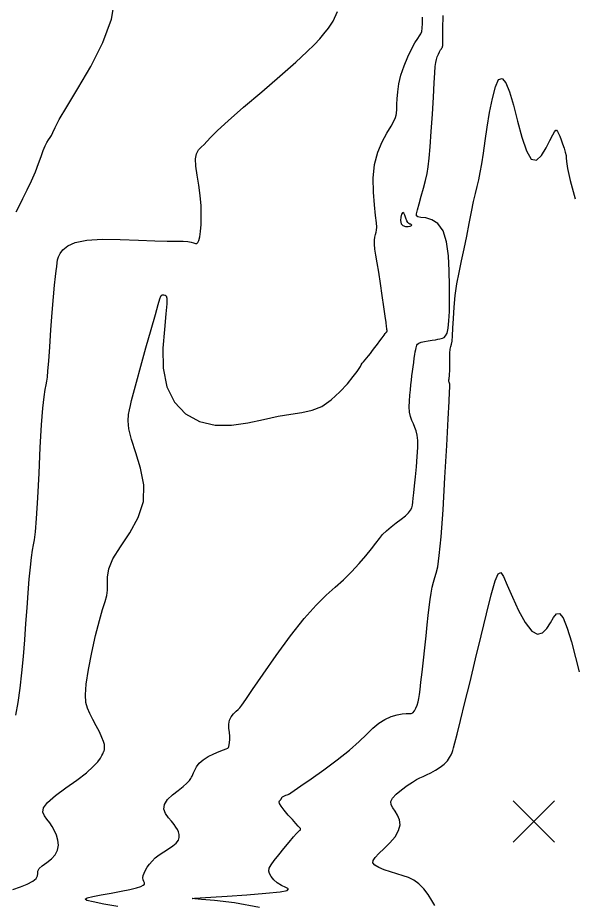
# Model space of a CAD drawing. Extents: x 2566142 to 2571431, y 418755 to 421584.
# Drawn here: x 2569642.8 to 2569843.1, y 419480.8 to 419800.8 of the extents above; entities that cross this region are included whole.
import ezdxf

# ---------------------------------------------------------------- set-up
doc = ezdxf.new("R2010")
doc.units = 0
for name, color, linetype in [('Contour_ADS_Major', 7, 'Continuous'), ('Contour_ADS_Minor', 7, 'Continuous'), ('Contour_ADS_Spot_Elevation', 7, 'Continuous')]:
    doc.layers.add(name, color=color, linetype=linetype)

# ---------------------------------------------------------------- blocks, each defined once
blk = doc.blocks.new('S750')
at = {"layer": 'Contour_ADS_Spot_Elevation'}
for p, q in [((-0.5, 0.498), (0.5, -0.498)), ((-0.498, -0.5), (0.498, 0.5))]:
    blk.add_line(p, q, dxfattribs=at)

msp = doc.modelspace()

# ---------------------------------------------------------------- linework, layer by layer
at = {"layer": 'Contour_ADS_Major'}
for points in [[(2569787.82, 419733.68), (2569788.58, 419736.4), (2569789.37, 419739.31), (2569790.08, 419742.09), (2569790.63, 419744.55), (2569791.05, 419747.05), (2569791.4, 419750.11), (2569791.76, 419754.25), (2569792.15, 419759.74), (2569792.56, 419765.98), (2569792.95, 419772.11), (2569793.26, 419777.31), (2569793.47, 419780.95), (2569793.63, 419783.26), (2569793.79, 419784.71), (2569794.02, 419785.74), (2569794.34, 419786.73), (2569794.74, 419787.69), (2569795.15, 419788.55), (2569795.52, 419789.22), (2569795.81, 419789.67), (2569796.03, 419789.96), (2569796.17, 419790.18), (2569796.26, 419790.42), (2569796.31, 419790.78), (2569796.32, 419791.29), (2569796.32, 419791.98), (2569796.32, 419792.9), (2569796.32, 419794.24), (2569796.35, 419796.84), (2569796.47, 419801.68)], [(2569719.28, 419542.82), (2569719.09, 419544.29), (2569719.03, 419545.77), (2569719.25, 419547.18), (2569719.86, 419548.44), (2569720.73, 419549.54), (2569721.66, 419550.44), (2569722.45, 419551.14), (2569723.04, 419551.72), (2569723.78, 419552.69), (2569725.13, 419554.66), (2569727.57, 419558.25), (2569731.39, 419563.8), (2569736.18, 419570.6), (2569741.35, 419577.64), (2569746.3, 419583.95), (2569750.57, 419588.77), (2569754.22, 419592.37), (2569757.45, 419595.25), (2569760.44, 419597.93), (2569763.34, 419600.8), (2569766.07, 419603.75), (2569768.52, 419606.59), (2569770.56, 419609.1), (2569772.13, 419611.15), (2569773.41, 419612.81), (2569774.61, 419614.24), (2569775.98, 419615.61), (2569777.67, 419617.03), (2569779.52, 419618.46), (2569781.33, 419619.82), (2569782.86, 419621.06), (2569783.96, 419622.11), (2569784.67, 419623.04), (2569785.1, 419623.94), (2569785.36, 419624.89), (2569785.53, 419626), (2569785.69, 419627.41), (2569785.86, 419629.29), (2569786.1, 419631.82), (2569786.43, 419635.07), (2569786.8, 419638.72), (2569787.11, 419642.38), (2569787.29, 419645.64), (2569787.27, 419648.19), (2569787.07, 419650.14), (2569786.72, 419651.65), (2569786.25, 419652.94), (2569785.7, 419654.17), (2569785.13, 419655.44), (2569784.64, 419656.84), (2569784.31, 419658.47), (2569784.19, 419660.36), (2569784.25, 419662.43), (2569784.41, 419664.54), (2569784.62, 419666.54), (2569784.81, 419668.33), (2569785, 419669.97), (2569785.18, 419671.54), (2569785.38, 419673.12), (2569785.6, 419674.76), (2569785.83, 419676.4), (2569786.05, 419677.92), (2569786.25, 419679.23), (2569786.41, 419680.26), (2569786.55, 419681.03), (2569786.68, 419681.63), (2569786.81, 419682.13), (2569786.96, 419682.59), (2569787.23, 419683.01), (2569787.71, 419683.38), (2569788.51, 419683.71), (2569789.67, 419683.99), (2569791.05, 419684.23), (2569792.45, 419684.43), (2569793.67, 419684.59), (2569794.58, 419684.74), (2569795.23, 419684.87), (2569795.74, 419685.02), (2569796.23, 419685.19), (2569796.77, 419685.45), (2569797.33, 419685.98), (2569797.86, 419687), (2569798.29, 419688.73), (2569798.57, 419691.36), (2569798.72, 419694.83), (2569798.77, 419699.07), (2569798.74, 419703.99), (2569798.65, 419709.42), (2569798.34, 419714.91), (2569797.66, 419719.92), (2569796.44, 419723.91), (2569794.6, 419726.5), (2569792.41, 419727.92), (2569790.24, 419728.55), (2569788.46, 419728.77), (2569787.33, 419728.94), (2569786.83, 419729.3), (2569786.83, 419730.08), (2569787.2, 419731.5), (2569787.82, 419733.68)], [(2569678.99, 419479.93), (2569673.9, 419480.82), (2569670.02, 419481.59), (2569667.79, 419482.18), (2569667.16, 419482.64), (2569667.93, 419483.06), (2569669.94, 419483.53), (2569672.94, 419484.11), (2569676.49, 419484.77), (2569680.1, 419485.45), (2569683.28, 419486.1), (2569685.64, 419486.67), (2569687.21, 419487.17), (2569688.13, 419487.63), (2569688.53, 419488.07), (2569688.57, 419488.52), (2569688.38, 419489.02), (2569688.14, 419489.6), (2569688.01, 419490.28), (2569688.1, 419491.1), (2569688.42, 419492.03), (2569688.93, 419493.05), (2569689.59, 419494.13), (2569690.37, 419495.24), (2569691.32, 419496.37), (2569692.47, 419497.5), (2569693.87, 419498.61), (2569695.52, 419499.69), (2569697.24, 419500.75), (2569698.83, 419501.8), (2569700.08, 419502.85), (2569700.83, 419503.89), (2569701.13, 419504.92), (2569701.1, 419505.91), (2569700.85, 419506.86), (2569700.47, 419507.74), (2569699.95, 419508.63), (2569699.24, 419509.6), (2569698.32, 419510.71), (2569697.22, 419512.02), (2569696.19, 419513.51), (2569695.59, 419515.13), (2569695.75, 419516.84), (2569696.88, 419518.57), (2569698.68, 419520.28), (2569700.73, 419521.88), (2569702.59, 419523.3), (2569703.93, 419524.48), (2569704.79, 419525.42), (2569705.3, 419526.14), (2569705.58, 419526.66), (2569705.75, 419526.99), (2569705.88, 419527.28), (2569706.05, 419527.65), (2569706.31, 419528.26), (2569706.72, 419529.2), (2569707.38, 419530.38), (2569708.36, 419531.67), (2569709.75, 419532.95), (2569711.56, 419534.1), (2569713.58, 419535.09), (2569715.52, 419535.89), (2569717.1, 419536.47), (2569718.1, 419536.84), (2569718.63, 419537.1), (2569718.87, 419537.36), (2569719.01, 419537.75), (2569719.17, 419538.35), (2569719.34, 419539.18), (2569719.45, 419540.21), (2569719.44, 419541.43), (2569719.28, 419542.82)]]:
    msp.add_lwpolyline(points, dxfattribs=at)
at = {"layer": 'Contour_ADS_Minor'}
for points in [[(2569657.79, 419764.13), (2569660.47, 419768.73), (2569664.5, 419775.28), (2569669.18, 419783.24), (2569673.56, 419791.85), (2569676.7, 419800.37), (2569677.96, 419808.2)], [(2569708.21, 419740.44), (2569707.62, 419744.03), (2569707.16, 419747.24), (2569707.04, 419749.86), (2569707.39, 419751.76), (2569708.13, 419753.1), (2569709.09, 419754.12), (2569710.11, 419755.05), (2569711.14, 419756.13), (2569712.59, 419757.7), (2569714.97, 419760.09), (2569718.8, 419763.63), (2569724.35, 419768.5), (2569730.92, 419774.14), (2569737.52, 419779.8), (2569743.22, 419784.77), (2569747.28, 419788.48), (2569749.99, 419791.17), (2569751.86, 419793.23), (2569753.4, 419795.05), (2569755.04, 419797.05), (2569756.73, 419799.62), (2569758.33, 419803.13)], [(2569699.38, 419662.01), (2569703.44, 419657.87), (2569708.45, 419655.12), (2569714.07, 419653.75), (2569719.98, 419653.71), (2569725.91, 419654.56), (2569731.61, 419655.83), (2569736.84, 419657.01), (2569741.43, 419657.76), (2569745.46, 419658.32), (2569749.13, 419659.12), (2569752.59, 419660.54), (2569755.97, 419662.86), (2569759.13, 419665.73), (2569761.86, 419668.69), (2569763.98, 419671.26), (2569765.35, 419673.07), (2569766.13, 419674.23), (2569766.56, 419674.98), (2569766.87, 419675.53), (2569767.25, 419676.07), (2569767.72, 419676.66), (2569768.26, 419677.3), (2569768.87, 419678), (2569769.51, 419678.79), (2569770.21, 419679.66), (2569770.97, 419680.65), (2569771.81, 419681.74), (2569772.72, 419682.95), (2569773.64, 419684.17), (2569774.47, 419685.29), (2569775.12, 419686.18), (2569775.55, 419686.78), (2569775.79, 419687.11), (2569775.9, 419687.27), (2569775.95, 419687.34), (2569776, 419687.37), (2569776.05, 419687.4), (2569776.11, 419687.45), (2569776.15, 419687.52), (2569776.18, 419687.62), (2569776.2, 419687.78), (2569776.19, 419687.98), (2569776.17, 419688.25), (2569776.13, 419688.64), (2569776.02, 419689.38), (2569775.83, 419690.76), (2569775.5, 419693.07), (2569775.03, 419696.48), (2569774.44, 419700.6), (2569773.81, 419704.94), (2569773.17, 419709.01), (2569772.6, 419712.4), (2569772.13, 419715.14), (2569771.8, 419717.32), (2569771.64, 419719.08), (2569771.67, 419720.5), (2569771.84, 419721.66), (2569772.07, 419722.61), (2569772.29, 419723.42), (2569772.44, 419724.18), (2569772.47, 419725.21), (2569772.36, 419726.85), (2569772.08, 419729.47), (2569771.65, 419733.27), (2569771.27, 419737.92), (2569771.2, 419742.94), (2569771.66, 419747.85), (2569772.83, 419752.26), (2569774.45, 419756.06), (2569776.17, 419759.22), (2569777.66, 419761.71), (2569778.66, 419763.53), (2569779.22, 419764.8), (2569779.48, 419765.67), (2569779.59, 419766.27), (2569779.64, 419766.78), (2569779.69, 419767.37), (2569779.73, 419768.24), (2569779.78, 419769.59), (2569779.87, 419771.54), (2569780.08, 419774.04), (2569780.5, 419776.95), (2569781.23, 419780.14), (2569782.33, 419783.47), (2569783.66, 419786.69), (2569785.04, 419789.56), (2569786.29, 419791.82), (2569787.26, 419793.33), (2569787.97, 419794.29), (2569788.45, 419795.03), (2569788.75, 419795.85), (2569788.91, 419797.03), (2569788.97, 419798.73), (2569788.97, 419801.07)], [(2569787.89, 419556.45), (2569788.15, 419558.34), (2569788.46, 419561), (2569788.88, 419564.6), (2569789.36, 419568.85), (2569789.86, 419573.35), (2569790.33, 419577.72), (2569790.74, 419581.63), (2569791.09, 419585.07), (2569791.43, 419588.09), (2569791.77, 419590.75), (2569792.14, 419593.12), (2569792.55, 419595.22), (2569792.99, 419597.07), (2569793.46, 419598.7), (2569793.96, 419600.29), (2569794.5, 419602.63), (2569795.08, 419606.68), (2569795.71, 419613.39), (2569796.41, 419623.23), (2569797.1, 419634.83), (2569797.74, 419646.37), (2569798.25, 419655.99), (2569798.6, 419662.32), (2569798.8, 419665.81), (2569798.9, 419667.39), (2569798.93, 419667.95), (2569798.93, 419668.26), (2569798.9, 419668.5), (2569798.86, 419668.69), (2569798.8, 419668.84), (2569798.73, 419668.99), (2569798.67, 419669.15), (2569798.61, 419669.32), (2569798.56, 419669.52), (2569798.55, 419669.76), (2569798.56, 419670.06), (2569798.59, 419670.43), (2569798.64, 419670.89), (2569798.7, 419671.47), (2569798.77, 419672.23), (2569798.82, 419673.23), (2569798.86, 419674.55), (2569798.87, 419676.19), (2569798.89, 419677.99), (2569798.93, 419679.71), (2569799.03, 419681.13), (2569799.2, 419682.12), (2569799.43, 419682.99), (2569799.66, 419684.13), (2569799.86, 419685.95), (2569800.01, 419688.73), (2569800.17, 419692.29), (2569800.41, 419696.33), (2569800.82, 419700.56), (2569801.44, 419704.72), (2569802.23, 419708.87), (2569803.13, 419713.08), (2569804.07, 419717.45), (2569804.99, 419722.02), (2569805.87, 419726.57), (2569806.69, 419730.82), (2569807.44, 419734.5), (2569808.12, 419737.44), (2569808.74, 419739.91), (2569809.31, 419742.28), (2569809.86, 419744.92), (2569810.42, 419748.14), (2569811, 419751.96), (2569811.65, 419756.36), (2569812.4, 419761.29), (2569813.26, 419766.61), (2569814.24, 419771.73), (2569815.32, 419775.93), (2569816.49, 419778.52), (2569817.74, 419778.95), (2569819.06, 419777.36), (2569820.45, 419774.04), (2569821.88, 419769.29), (2569823.36, 419763.54), (2569824.91, 419757.68), (2569826.54, 419752.76), (2569828.28, 419749.78), (2569830.14, 419749.45), (2569831.98, 419751.12), (2569833.66, 419753.82), (2569835.05, 419756.55), (2569836.03, 419758.53), (2569836.68, 419759.71), (2569837.12, 419760.23), (2569837.45, 419760.22), (2569837.79, 419759.82), (2569838.16, 419759.08), (2569838.57, 419758.04), (2569839.05, 419756.76), (2569839.6, 419755.29), (2569840.13, 419753.77), (2569840.57, 419752.34), (2569840.84, 419751.16), (2569840.89, 419750.21), (2569840.97, 419748.9)], [(2569642.18, 419730.81), (2569643.27, 419732.86), (2569644.65, 419735.55), (2569646.2, 419738.68), (2569647.76, 419742), (2569649.18, 419745.24), (2569650.32, 419748.18), (2569651.24, 419750.74), (2569652.01, 419752.89), (2569652.68, 419754.59), (2569653.34, 419755.83), (2569653.96, 419756.77), (2569654.53, 419757.56), (2569655.02, 419758.37), (2569655.48, 419759.44), (2569656.27, 419761.19), (2569657.79, 419764.13)], [(2569840.97, 419748.9), (2569841.36, 419746.45), (2569842.35, 419742.12), (2569844.12, 419735.45)], [(2569642.14, 419549.08), (2569642.95, 419553.63), (2569643.66, 419558.78), (2569644.29, 419564.36), (2569644.84, 419570.22), (2569645.33, 419576.18), (2569645.77, 419582.1), (2569646.18, 419587.84), (2569646.58, 419593.23), (2569646.98, 419598.13), (2569647.39, 419602.42), (2569647.78, 419605.97), (2569648.15, 419608.65), (2569648.51, 419610.52), (2569648.86, 419612.39), (2569649.22, 419615.25), (2569649.61, 419620.07), (2569650.03, 419627.45), (2569650.48, 419636.44), (2569650.95, 419645.68), (2569651.42, 419653.83), (2569651.88, 419659.85), (2569652.32, 419663.92), (2569652.71, 419666.58), (2569653.03, 419668.31), (2569653.28, 419669.64), (2569653.5, 419671.13), (2569653.72, 419673.34), (2569654, 419676.86), (2569654.37, 419682), (2569654.8, 419688.15), (2569655.26, 419694.46), (2569655.7, 419700.08), (2569656.09, 419704.34), (2569656.43, 419707.38), (2569656.69, 419709.5), (2569656.89, 419711.05), (2569657.02, 419712.3), (2569657.19, 419713.41), (2569657.51, 419714.5), (2569658.11, 419715.71), (2569659.12, 419717.08), (2569660.84, 419718.49), (2569663.59, 419719.71), (2569667.7, 419720.55), (2569673.31, 419720.88), (2569679.8, 419720.81), (2569686.38, 419720.55), (2569692.26, 419720.3), (2569696.81, 419720.19), (2569700.13, 419720.19), (2569702.5, 419720.19), (2569704.18, 419720.1), (2569705.41, 419719.86), (2569706.31, 419719.56), (2569706.97, 419719.33), (2569707.47, 419719.31), (2569707.89, 419719.64), (2569708.25, 419720.4), (2569708.55, 419721.7), (2569708.81, 419723.63), (2569709, 419726.24), (2569709.09, 419729.4), (2569709.02, 419732.94), (2569708.73, 419736.68), (2569708.21, 419740.44)], [(2569649.97, 419490.97), (2569650.02, 419491.83), (2569650.06, 419492.69), (2569650.5, 419493.62), (2569651.65, 419494.66), (2569653.26, 419495.83), (2569654.96, 419497.15), (2569656.37, 419498.65), (2569657.19, 419500.32), (2569657.46, 419502.09), (2569657.3, 419503.9), (2569656.82, 419505.65), (2569656.13, 419507.29), (2569655.29, 419508.79), (2569654.35, 419510.19), (2569653.36, 419511.49), (2569652.43, 419512.72), (2569651.89, 419514.02), (2569652.15, 419515.58), (2569653.58, 419517.54), (2569656.42, 419520), (2569660.15, 419522.79), (2569664.1, 419525.62), (2569667.59, 419528.25), (2569670.09, 419530.46), (2569671.7, 419532.22), (2569672.64, 419533.56), (2569673.17, 419534.51), (2569673.48, 419535.12), (2569673.65, 419535.46), (2569673.74, 419535.65), (2569673.8, 419535.78), (2569673.88, 419535.95), (2569673.96, 419536.14), (2569674.03, 419536.32), (2569674.1, 419536.47), (2569674.14, 419536.57), (2569674.17, 419536.68), (2569674.18, 419536.85), (2569674.19, 419537.15), (2569674.18, 419537.65), (2569674.09, 419538.41), (2569673.8, 419539.51), (2569673.22, 419541.03), (2569672.31, 419542.99), (2569671.17, 419545.22), (2569669.96, 419547.52), (2569668.84, 419549.67), (2569667.96, 419551.58), (2569667.39, 419553.63), (2569667.23, 419556.33), (2569667.54, 419560.19), (2569668.37, 419565.49), (2569669.56, 419571.63), (2569670.93, 419577.81), (2569672.29, 419583.2), (2569673.46, 419587.21), (2569674.38, 419590.08), (2569675, 419592.27), (2569675.25, 419594.22), (2569675.18, 419596.35), (2569675.16, 419598.85), (2569675.67, 419601.85), (2569677.17, 419605.48), (2569679.91, 419609.85), (2569683.24, 419614.85), (2569686.29, 419620.35), (2569688.19, 419626.21), (2569688.34, 419632.26), (2569687.19, 419638.21), (2569685.46, 419643.75), (2569683.87, 419648.54), (2569682.98, 419652.36), (2569682.72, 419655.3), (2569682.86, 419657.57), (2569683.16, 419659.33), (2569683.47, 419660.86), (2569683.88, 419662.65), (2569684.55, 419665.27), (2569685.64, 419669.29), (2569687.24, 419675), (2569689.12, 419681.66), (2569690.99, 419688.24), (2569692.54, 419693.73), (2569693.55, 419697.35), (2569694.13, 419699.37), (2569694.43, 419700.28), (2569694.65, 419700.61), (2569694.92, 419700.77), (2569695.25, 419700.84), (2569695.62, 419700.83), (2569696, 419700.73), (2569696.36, 419700.45), (2569696.6, 419699.56), (2569696.63, 419697.55), (2569696.34, 419693.91), (2569695.75, 419688.34), (2569695.26, 419681.5), (2569695.38, 419674.27), (2569696.63, 419667.53), (2569699.38, 419662.01)], [(2569793.45, 419480.34), (2569792.4, 419482.13), (2569791.04, 419484.23), (2569789.44, 419486.35), (2569787.7, 419488.18), (2569785.89, 419489.5), (2569783.99, 419490.41), (2569781.96, 419491.08), (2569779.78, 419491.71), (2569777.45, 419492.44), (2569775.17, 419493.24), (2569773.18, 419494.09), (2569771.75, 419494.93), (2569771.07, 419495.73), (2569771.13, 419496.61), (2569771.87, 419497.67), (2569773.24, 419499.06), (2569775.12, 419500.85), (2569777.19, 419502.94), (2569779.07, 419505.16), (2569780.39, 419507.36), (2569780.88, 419509.4), (2569780.67, 419511.26), (2569780.01, 419512.91), (2569779.15, 419514.35), (2569778.32, 419515.57), (2569777.74, 419516.69), (2569777.62, 419517.82), (2569778.18, 419519.09), (2569779.53, 419520.56), (2569781.41, 419522.13), (2569783.48, 419523.61), (2569785.39, 419524.86), (2569786.89, 419525.75), (2569788.09, 419526.39), (2569789.22, 419526.92), (2569790.48, 419527.51), (2569792.02, 419528.27), (2569793.73, 419529.2), (2569795.41, 419530.25), (2569796.88, 419531.39), (2569798, 419532.58), (2569798.79, 419533.73), (2569799.33, 419534.77), (2569799.68, 419535.61), (2569799.94, 419536.28), (2569800.23, 419537.22), (2569800.7, 419539), (2569801.5, 419542.16), (2569802.73, 419547.11), (2569804.33, 419553.56), (2569806.17, 419561.11), (2569808.16, 419569.32), (2569810.18, 419577.73), (2569812.11, 419585.68), (2569813.85, 419592.49), (2569815.28, 419597.48), (2569816.35, 419600.12), (2569817.25, 419600.55), (2569818.25, 419599.06), (2569819.6, 419595.94), (2569821.47, 419591.6), (2569823.73, 419586.81), (2569826.13, 419582.45), (2569828.47, 419579.4)], [(2569828.47, 419579.4), (2569830.54, 419578.3), (2569832.34, 419578.82), (2569833.89, 419580.38), (2569835.23, 419582.41), (2569836.38, 419584.34), (2569837.44, 419585.63), (2569838.54, 419585.74), (2569839.79, 419584.13), (2569841.24, 419580.49), (2569842.8, 419575.46), (2569844.32, 419569.9), (2569845.65, 419564.66), (2569845.65, 419564.66)], [(2569706.8, 419482.75), (2569705.91, 419482.84), (2569705.76, 419482.85), (2569705.75, 419482.86), (2569705.75, 419482.86), (2569705.76, 419482.86), (2569705.79, 419482.87), (2569705.93, 419482.88), (2569706.69, 419482.94), (2569708.69, 419483.07), (2569712.53, 419483.33), (2569718.5, 419483.73), (2569725.56, 419484.22), (2569732.37, 419484.77), (2569737.56, 419485.3), (2569740.15, 419485.78), (2569740.57, 419486.28), (2569739.6, 419486.85), (2569738.04, 419487.59), (2569736.55, 419488.53), (2569735.3, 419489.62), (2569734.34, 419490.74), (2569733.72, 419491.81), (2569733.48, 419492.77), (2569733.66, 419493.76), (2569734.3, 419494.95), (2569735.43, 419496.54), (2569737.05, 419498.61), (2569738.93, 419500.94), (2569740.8, 419503.2), (2569742.4, 419505.07), (2569743.51, 419506.3), (2569744.21, 419507.01), (2569744.59, 419507.36), (2569744.78, 419507.52), (2569744.88, 419507.66), (2569744.92, 419507.8), (2569744.92, 419507.94), (2569744.88, 419508.06), (2569744.81, 419508.2), (2569744.61, 419508.47), (2569744.14, 419509), (2569743.29, 419509.93), (2569742, 419511.32), (2569740.49, 419512.99), (2569739.04, 419514.68), (2569737.92, 419516.13), (2569737.35, 419517.15), (2569737.22, 419517.77), (2569737.36, 419518.14), (2569737.59, 419518.35), (2569737.77, 419518.51), (2569737.88, 419518.63), (2569737.95, 419518.73), (2569737.99, 419518.8), (2569738.01, 419518.84), (2569738.03, 419518.88), (2569738.05, 419518.93), (2569738.08, 419519.01), (2569738.14, 419519.14), (2569738.25, 419519.31), (2569738.44, 419519.5), (2569738.73, 419519.71), (2569739.14, 419519.92), (2569739.61, 419520.13), (2569740.07, 419520.31), (2569740.45, 419520.45), (2569740.7, 419520.53), (2569740.82, 419520.58), (2569740.88, 419520.6), (2569740.89, 419520.6), (2569740.89, 419520.61), (2569740.9, 419520.61), (2569740.9, 419520.62), (2569740.91, 419520.62), (2569740.98, 419520.67), (2569741.43, 419520.98), (2569742.65, 419521.83), (2569745.02, 419523.47), (2569748.76, 419526.07), (2569753.38, 419529.34), (2569758.22, 419532.92), (2569762.62, 419536.4), (2569766.09, 419539.48), (2569768.79, 419542.1), (2569771.05, 419544.3), (2569773.18, 419546.09), (2569775.43, 419547.49), (2569777.71, 419548.52), (2569779.86, 419549.21), (2569781.7, 419549.57), (2569783.12, 419549.66), (2569784.16, 419549.62), (2569784.94, 419549.64), (2569785.56, 419549.91), (2569786.11, 419550.56), (2569786.61, 419551.52), (2569787.03, 419552.66), (2569787.38, 419553.86), (2569787.65, 419555.05), (2569787.89, 419556.45)], [(2569640.98, 419486.08), (2569643.78, 419487.01), (2569646.25, 419488.02), (2569648.21, 419489.06), (2569649.48, 419490.06), (2569649.97, 419490.97)], [(2569730.13, 419479.55), (2569721.12, 419481.29), (2569713.83, 419482.1), (2569709.2, 419482.53), (2569706.8, 419482.75)]]:
    msp.add_lwpolyline(points, dxfattribs=at)
msp.add_lwpolyline([(2569783.32, 419727.54), (2569782.96, 419728.5), (2569782.6, 419729.54), (2569782.23, 419730.33), (2569781.84, 419730.54), (2569781.44, 419729.97), (2569781.12, 419728.87), (2569781.02, 419727.58), (2569781.26, 419726.46), (2569781.92, 419725.78), (2569782.82, 419725.5), (2569783.77, 419725.49), (2569784.55, 419725.62), (2569784.99, 419725.79), (2569785.12, 419725.97), (2569785.03, 419726.13), (2569784.78, 419726.26), (2569784.46, 419726.37), (2569784.1, 419726.55), (2569783.71, 419726.9), (2569783.32, 419727.54)], close=True, dxfattribs=at)

# ---------------------------------------------------------------- block references
at = {"layer": 'Contour_ADS_Spot_Elevation', "xscale": 15, "yscale": 15}
msp.add_blockref('S750', (2569829.21, 419510.66), dxfattribs=at)

doc.saveas('drawing.dxf')
